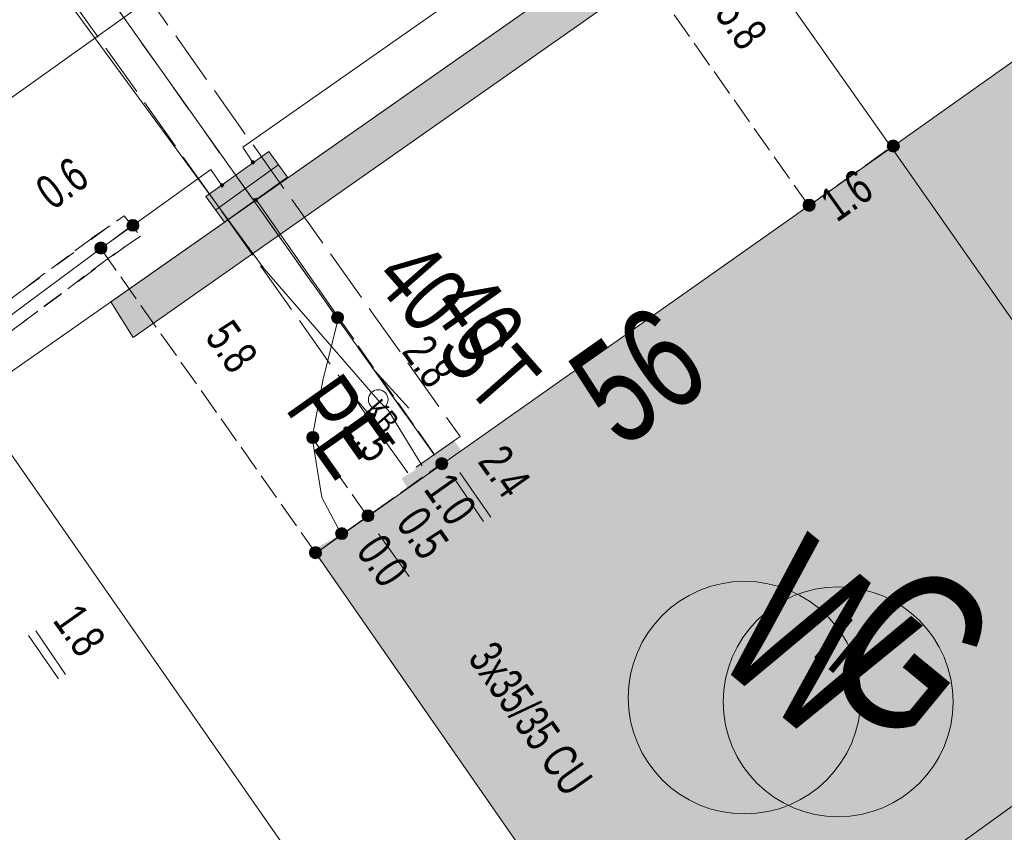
# Model space of a CAD drawing. Header units: metres. Extents: x -740 to 758, y -633 to 854.
# Tile 732 of 1056: x 320 to 336, y -112 to -99. Entities that reach past the tile are written whole.
import ezdxf

# ---------------------------------------------------------------- set-up
doc = ezdxf.new("R2010")
doc.units = ezdxf.units.M
doc.header["$MEASUREMENT"] = 0
for name, pattern in [('333_125', [0.4576, 0.3328, -0.1248]), ('333_333', [0.6656, 0.3328, -0.3328]), ('416_125', [0.5408, 0.416, -0.1248]), ('416_416', [0.832, 0.416, -0.416]), ('832_208', [1.04, 0.832, -0.208])]:
    doc.linetypes.add(name, pattern=pattern)
for name, color, linetype in [('Gas.LOVION', 7, 'Continuous'), ('Grundkarte.LOVION', 7, 'Continuous'), ('Grundkarte_Text.LOVION', 7, 'Continuous'), ('Strom.LOVION', 7, 'Continuous'), ('StromBemass.LOVION', 7, 'Continuous'), ('Wasser.LOVION', 7, 'Continuous')]:
    doc.layers.add(name, color=color, linetype=linetype)
doc.styles.add('ERSTELLTER_STIL_1', font='arial.ttf')

msp = doc.modelspace()

# ---------------------------------------------------------------- hatches: boundary and pattern name
at = {"layer": 'Gas.LOVION', "linetype": 'Continuous', "lineweight": 13}
msp.add_hatch(color=7, dxfattribs=at).paths.add_polyline_path([(327.071, -105.655), (326.43, -106.042), (326.624, -106.363), (327.265, -105.976)])
at = {"layer": 'Grundkarte.LOVION', "linetype": 'Continuous', "lineweight": 18}
for color, points in [(9, [(334.054, -100.893), (339.481, -108.638), (340.1, -109.524), (349.091, -103.236), (348.408, -102.298), (342.986, -94.611), (340.33, -96.467), (336.763, -98.973)]), (254, [(322.255, -103.85), (331.548, -97.326), (331.171, -96.801), (321.905, -103.293)]), (9, [(339.481, -108.638), (334.054, -100.893), (325.095, -107.207), (331.287, -116.119), (334.754, -113.8), (335.364, -113.385), (335.928, -114.01), (337.953, -112.659), (336.55, -110.698)])]:
    msp.add_hatch(color=color, dxfattribs=at).paths.add_polyline_path(points)
at = {"layer": 'Strom.LOVION', "linetype": 'Continuous', "lineweight": 13}
for points in [[(324.366, -100.954), (323.385, -101.656), (323.675, -102.056), (324.656, -101.354)], [(325.957, -106.65), (325.06, -107.152), (325.168, -107.348), (326.065, -106.847)]]:
    msp.add_hatch(color=7, dxfattribs=at).paths.add_polyline_path(points)
at = {"layer": 'Strom.LOVION', "linetype": 'Continuous', "lineweight": 18}
for points in [[(324.114, -101.097), (324.087, -101.129), (324.119, -101.155), (324.146, -101.123)], [(323.631, -101.454), (323.605, -101.486), (323.637, -101.513), (323.663, -101.481)], [(324.19, -101.725), (324.174, -101.711), (324.187, -101.695), (324.171, -101.682), (324.158, -101.698), (324.142, -101.685), (324.128, -101.701), (324.177, -101.741)]]:
    msp.add_hatch(color=5, dxfattribs=at).paths.add_polyline_path(points)
at = {"layer": 'StromBemass.LOVION', "linetype": 'Continuous', "lineweight": 13}
for points in [[(334.155, -100.929), (334.162, -100.92), (334.167, -100.909), (334.172, -100.898), (334.175, -100.887), (334.176, -100.875), (334.176, -100.863), (334.174, -100.852), (334.171, -100.84), (334.167, -100.829), (334.161, -100.819), (334.154, -100.809), (334.146, -100.8), (334.137, -100.793), (334.127, -100.787), (334.116, -100.782), (334.105, -100.778), (334.093, -100.776), (334.081, -100.775), (334.07, -100.776), (334.058, -100.778), (334.047, -100.782), (334.036, -100.787), (334.026, -100.793), (334.017, -100.801), (334.009, -100.81), (334.002, -100.819), (333.996, -100.83), (333.992, -100.841), (333.989, -100.852), (333.987, -100.864), (333.987, -100.876), (333.989, -100.888), (333.992, -100.899), (333.996, -100.91), (334.002, -100.92), (334.009, -100.93), (334.017, -100.939), (334.026, -100.946), (334.036, -100.952), (334.047, -100.957), (334.059, -100.961), (334.07, -100.963), (334.082, -100.964), (334.094, -100.963), (334.105, -100.961), (334.117, -100.957), (334.127, -100.952), (334.137, -100.946), (334.147, -100.938)], [(332.844, -101.854), (332.851, -101.844), (332.857, -101.834), (332.861, -101.823), (332.864, -101.812), (332.865, -101.8), (332.865, -101.788), (332.864, -101.777), (332.861, -101.765), (332.857, -101.754), (332.851, -101.744), (332.844, -101.734), (332.836, -101.726), (332.827, -101.718), (332.817, -101.712), (332.806, -101.707), (332.795, -101.703), (332.783, -101.701), (332.772, -101.701), (332.76, -101.701), (332.748, -101.704), (332.737, -101.707), (332.726, -101.712), (332.717, -101.719), (332.708, -101.726), (332.699, -101.735), (332.693, -101.744), (332.687, -101.755), (332.683, -101.766), (332.68, -101.777), (332.678, -101.789), (332.678, -101.801), (332.68, -101.812), (332.683, -101.824), (332.687, -101.835), (332.693, -101.845), (332.7, -101.854), (332.708, -101.863), (332.717, -101.87), (332.727, -101.877), (332.738, -101.882), (332.749, -101.885), (332.76, -101.887), (332.772, -101.888), (332.784, -101.887), (332.796, -101.885), (332.807, -101.881), (332.817, -101.876), (332.827, -101.87), (332.836, -101.863)], [(332.845, -101.85), (332.852, -101.841), (332.858, -101.83), (332.862, -101.819), (332.865, -101.808), (332.867, -101.796), (332.866, -101.784), (332.865, -101.773), (332.862, -101.761), (332.858, -101.75), (332.852, -101.74), (332.845, -101.73), (332.837, -101.722), (332.828, -101.714), (332.818, -101.708), (332.807, -101.703), (332.796, -101.7), (332.784, -101.697), (332.772, -101.697), (332.761, -101.697), (332.749, -101.7), (332.738, -101.703), (332.727, -101.708), (332.717, -101.715), (332.708, -101.722), (332.7, -101.731), (332.693, -101.741), (332.688, -101.751), (332.683, -101.762), (332.68, -101.773), (332.679, -101.785), (332.679, -101.797), (332.681, -101.808), (332.684, -101.82), (332.688, -101.831), (332.694, -101.841), (332.701, -101.851), (332.709, -101.859), (332.718, -101.867), (332.728, -101.873), (332.738, -101.878), (332.75, -101.882), (332.761, -101.884), (332.773, -101.884), (332.785, -101.884), (332.796, -101.881), (332.808, -101.878), (332.818, -101.873), (332.828, -101.866), (332.837, -101.859)], [(322.319, -102.164), (322.326, -102.154), (322.332, -102.144), (322.336, -102.133), (322.339, -102.122), (322.34, -102.111), (322.34, -102.099), (322.339, -102.087), (322.336, -102.076), (322.331, -102.065), (322.326, -102.055), (322.319, -102.046), (322.311, -102.037), (322.302, -102.03), (322.292, -102.023), (322.281, -102.019), (322.27, -102.015), (322.259, -102.013), (322.247, -102.012), (322.236, -102.013), (322.224, -102.015), (322.213, -102.019), (322.203, -102.024), (322.193, -102.03), (322.184, -102.038), (322.176, -102.046), (322.169, -102.055), (322.163, -102.066), (322.159, -102.077), (322.156, -102.088), (322.155, -102.099), (322.155, -102.111), (322.156, -102.123), (322.159, -102.134), (322.164, -102.145), (322.169, -102.155), (322.176, -102.164), (322.184, -102.173), (322.193, -102.18), (322.203, -102.186), (322.214, -102.191), (322.225, -102.195), (322.236, -102.197), (322.248, -102.198), (322.259, -102.197), (322.271, -102.195), (322.282, -102.191), (322.293, -102.186), (322.302, -102.18), (322.311, -102.172)], [(321.822, -102.518), (321.829, -102.509), (321.835, -102.498), (321.839, -102.488), (321.842, -102.476), (321.843, -102.464), (321.843, -102.453), (321.842, -102.441), (321.839, -102.43), (321.834, -102.419), (321.829, -102.408), (321.822, -102.399), (321.814, -102.39), (321.805, -102.383), (321.795, -102.377), (321.784, -102.372), (321.773, -102.368), (321.761, -102.366), (321.749, -102.365), (321.738, -102.366), (321.726, -102.368), (321.715, -102.372), (321.704, -102.377), (321.694, -102.383), (321.685, -102.391), (321.677, -102.399), (321.67, -102.409), (321.665, -102.419), (321.661, -102.43), (321.658, -102.442), (321.656, -102.453), (321.656, -102.465), (321.658, -102.477), (321.661, -102.488), (321.665, -102.499), (321.671, -102.509), (321.678, -102.519), (321.686, -102.527), (321.695, -102.535), (321.705, -102.541), (321.716, -102.546), (321.727, -102.55), (321.738, -102.552), (321.75, -102.553), (321.762, -102.552), (321.773, -102.55), (321.784, -102.546), (321.795, -102.541), (321.805, -102.534), (321.814, -102.527)], [(321.822, -102.515), (321.829, -102.505), (321.835, -102.495), (321.839, -102.484), (321.842, -102.473), (321.843, -102.461), (321.843, -102.449), (321.842, -102.438), (321.839, -102.426), (321.834, -102.416), (321.829, -102.405), (321.822, -102.396), (321.814, -102.387), (321.805, -102.38), (321.795, -102.374), (321.784, -102.369), (321.773, -102.365), (321.762, -102.363), (321.75, -102.362), (321.738, -102.363), (321.727, -102.365), (321.716, -102.369), (321.705, -102.374), (321.695, -102.38), (321.686, -102.388), (321.678, -102.396), (321.671, -102.406), (321.666, -102.416), (321.661, -102.427), (321.659, -102.438), (321.657, -102.45), (321.657, -102.462), (321.659, -102.473), (321.662, -102.485), (321.666, -102.496), (321.672, -102.506), (321.679, -102.515), (321.687, -102.524), (321.696, -102.531), (321.706, -102.537), (321.716, -102.542), (321.727, -102.546), (321.739, -102.548), (321.751, -102.549), (321.762, -102.548), (321.774, -102.546), (321.785, -102.542), (321.795, -102.537), (321.805, -102.531), (321.814, -102.523)], [(325.506, -103.599), (325.512, -103.589), (325.518, -103.579), (325.522, -103.568), (325.525, -103.557), (325.526, -103.545), (325.526, -103.534), (325.525, -103.522), (325.522, -103.511), (325.518, -103.5), (325.512, -103.49), (325.505, -103.48), (325.497, -103.472), (325.488, -103.464), (325.478, -103.458), (325.468, -103.453), (325.457, -103.45), (325.445, -103.448), (325.434, -103.447), (325.422, -103.448), (325.41, -103.45), (325.399, -103.454), (325.389, -103.459), (325.379, -103.465), (325.37, -103.472), (325.362, -103.481), (325.355, -103.49), (325.35, -103.501), (325.346, -103.511), (325.343, -103.523), (325.341, -103.534), (325.341, -103.546), (325.343, -103.557), (325.346, -103.569), (325.35, -103.58), (325.356, -103.59), (325.363, -103.599), (325.371, -103.608), (325.38, -103.615), (325.389, -103.621), (325.4, -103.626), (325.411, -103.63), (325.423, -103.632), (325.434, -103.633), (325.446, -103.632), (325.457, -103.63), (325.468, -103.626), (325.479, -103.621), (325.489, -103.615), (325.498, -103.607)], [(325.121, -105.466), (325.128, -105.456), (325.134, -105.446), (325.138, -105.435), (325.141, -105.423), (325.143, -105.412), (325.143, -105.4), (325.141, -105.388), (325.138, -105.377), (325.134, -105.366), (325.128, -105.355), (325.121, -105.346), (325.113, -105.337), (325.104, -105.33), (325.094, -105.324), (325.083, -105.319), (325.072, -105.315), (325.06, -105.313), (325.048, -105.312), (325.037, -105.313), (325.025, -105.315), (325.014, -105.319), (325.003, -105.324), (324.993, -105.33), (324.984, -105.338), (324.976, -105.346), (324.969, -105.356), (324.964, -105.366), (324.959, -105.377), (324.956, -105.389), (324.955, -105.4), (324.955, -105.412), (324.957, -105.424), (324.96, -105.435), (324.964, -105.446), (324.97, -105.457), (324.977, -105.466), (324.985, -105.475), (324.994, -105.482), (325.004, -105.488), (325.015, -105.493), (325.026, -105.497), (325.037, -105.499), (325.049, -105.5), (325.061, -105.499), (325.072, -105.497), (325.084, -105.493), (325.094, -105.488), (325.104, -105.482), (325.113, -105.474)], [(327.127, -105.874), (327.134, -105.864), (327.14, -105.854), (327.144, -105.843), (327.147, -105.832), (327.148, -105.82), (327.148, -105.808), (327.147, -105.796), (327.144, -105.785), (327.139, -105.774), (327.134, -105.764), (327.127, -105.754), (327.119, -105.746), (327.11, -105.738), (327.1, -105.732), (327.089, -105.727), (327.078, -105.723), (327.066, -105.721), (327.054, -105.72), (327.043, -105.721), (327.031, -105.723), (327.02, -105.727), (327.009, -105.732), (326.999, -105.739), (326.99, -105.746), (326.982, -105.755), (326.975, -105.764), (326.97, -105.775), (326.965, -105.786), (326.962, -105.797), (326.961, -105.809), (326.961, -105.82), (326.963, -105.832), (326.966, -105.844), (326.97, -105.854), (326.976, -105.865), (326.983, -105.874), (326.991, -105.883), (327, -105.89), (327.01, -105.897), (327.02, -105.902), (327.032, -105.905), (327.043, -105.907), (327.055, -105.908), (327.067, -105.907), (327.078, -105.905), (327.09, -105.901), (327.1, -105.896), (327.11, -105.89), (327.119, -105.882)], [(327.127, -105.874), (327.134, -105.864), (327.14, -105.854), (327.144, -105.843), (327.147, -105.832), (327.148, -105.82), (327.148, -105.808), (327.147, -105.796), (327.144, -105.785), (327.139, -105.774), (327.134, -105.764), (327.127, -105.754), (327.119, -105.746), (327.11, -105.738), (327.1, -105.732), (327.089, -105.727), (327.078, -105.723), (327.066, -105.721), (327.054, -105.72), (327.043, -105.721), (327.031, -105.723), (327.02, -105.727), (327.009, -105.732), (326.999, -105.739), (326.99, -105.746), (326.982, -105.755), (326.975, -105.764), (326.97, -105.775), (326.965, -105.786), (326.962, -105.797), (326.961, -105.809), (326.961, -105.82), (326.963, -105.832), (326.966, -105.844), (326.97, -105.854), (326.976, -105.865), (326.983, -105.874), (326.991, -105.883), (327, -105.89), (327.01, -105.897), (327.02, -105.902), (327.032, -105.905), (327.043, -105.907), (327.055, -105.908), (327.067, -105.907), (327.078, -105.905), (327.09, -105.901), (327.1, -105.896), (327.11, -105.89), (327.119, -105.882)], [(325.978, -106.684), (325.985, -106.675), (325.991, -106.664), (325.995, -106.653), (325.998, -106.642), (325.999, -106.63), (325.999, -106.619), (325.998, -106.607), (325.995, -106.596), (325.991, -106.585), (325.985, -106.574), (325.978, -106.565), (325.97, -106.556), (325.961, -106.549), (325.951, -106.543), (325.94, -106.538), (325.929, -106.534), (325.918, -106.532), (325.906, -106.531), (325.894, -106.532), (325.883, -106.534), (325.871, -106.538), (325.861, -106.543), (325.851, -106.549), (325.842, -106.557), (325.834, -106.565), (325.827, -106.575), (325.821, -106.585), (325.817, -106.596), (325.814, -106.608), (325.813, -106.619), (325.813, -106.631), (325.814, -106.643), (325.817, -106.654), (325.822, -106.665), (325.827, -106.675), (325.834, -106.685), (325.842, -106.693), (325.851, -106.701), (325.861, -106.707), (325.872, -106.712), (325.883, -106.715), (325.895, -106.718), (325.906, -106.718), (325.918, -106.718), (325.93, -106.715), (325.941, -106.712), (325.951, -106.707), (325.961, -106.7), (325.97, -106.693)], [(325.571, -106.963), (325.578, -106.953), (325.583, -106.943), (325.588, -106.932), (325.591, -106.921), (325.592, -106.909), (325.592, -106.897), (325.591, -106.885), (325.588, -106.874), (325.583, -106.863), (325.577, -106.852), (325.57, -106.843), (325.562, -106.834), (325.553, -106.827), (325.543, -106.821), (325.532, -106.816), (325.521, -106.812), (325.51, -106.81), (325.498, -106.809), (325.486, -106.81), (325.474, -106.812), (325.463, -106.816), (325.452, -106.821), (325.443, -106.827), (325.433, -106.835), (325.425, -106.843), (325.418, -106.853), (325.413, -106.863), (325.408, -106.874), (325.406, -106.886), (325.404, -106.898), (325.404, -106.909), (325.406, -106.921), (325.409, -106.933), (325.413, -106.944), (325.419, -106.954), (325.426, -106.963), (325.434, -106.972), (325.443, -106.98), (325.453, -106.986), (325.464, -106.991), (325.475, -106.994), (325.487, -106.997), (325.498, -106.997), (325.51, -106.997), (325.522, -106.994), (325.533, -106.991), (325.544, -106.986), (325.554, -106.979), (325.563, -106.972)], [(325.571, -106.963), (325.578, -106.953), (325.583, -106.943), (325.588, -106.932), (325.591, -106.921), (325.592, -106.909), (325.592, -106.897), (325.591, -106.885), (325.588, -106.874), (325.583, -106.863), (325.577, -106.852), (325.57, -106.843), (325.562, -106.834), (325.553, -106.827), (325.543, -106.821), (325.532, -106.816), (325.521, -106.812), (325.51, -106.81), (325.498, -106.809), (325.486, -106.81), (325.474, -106.812), (325.463, -106.816), (325.452, -106.821), (325.443, -106.827), (325.433, -106.835), (325.425, -106.843), (325.418, -106.853), (325.413, -106.863), (325.408, -106.874), (325.406, -106.886), (325.404, -106.898), (325.404, -106.909), (325.406, -106.921), (325.409, -106.933), (325.413, -106.944), (325.419, -106.954), (325.426, -106.963), (325.434, -106.972), (325.443, -106.98), (325.453, -106.986), (325.464, -106.991), (325.475, -106.994), (325.487, -106.997), (325.498, -106.997), (325.51, -106.997), (325.522, -106.994), (325.533, -106.991), (325.544, -106.986), (325.554, -106.979), (325.563, -106.972)], [(325.161, -107.256), (325.167, -107.246), (325.173, -107.236), (325.177, -107.225), (325.18, -107.214), (325.182, -107.202), (325.181, -107.191), (325.18, -107.179), (325.177, -107.168), (325.173, -107.157), (325.167, -107.147), (325.16, -107.138), (325.152, -107.129), (325.143, -107.122), (325.133, -107.116), (325.123, -107.111), (325.112, -107.107), (325.1, -107.105), (325.089, -107.104), (325.077, -107.105), (325.066, -107.107), (325.055, -107.111), (325.044, -107.116), (325.035, -107.122), (325.026, -107.13), (325.018, -107.138), (325.011, -107.148), (325.005, -107.158), (325.001, -107.169), (324.998, -107.18), (324.997, -107.191), (324.997, -107.203), (324.998, -107.215), (325.001, -107.226), (325.006, -107.237), (325.011, -107.247), (325.018, -107.256), (325.026, -107.265), (325.035, -107.272), (325.045, -107.278), (325.055, -107.283), (325.066, -107.287), (325.078, -107.289), (325.089, -107.289), (325.101, -107.289), (325.112, -107.286), (325.124, -107.283), (325.134, -107.278), (325.144, -107.272), (325.153, -107.264)], [(325.164, -107.259), (325.171, -107.25), (325.176, -107.239), (325.18, -107.228), (325.183, -107.217), (325.185, -107.205), (325.185, -107.194), (325.183, -107.182), (325.18, -107.171), (325.176, -107.16), (325.17, -107.15), (325.163, -107.14), (325.155, -107.132), (325.146, -107.124), (325.136, -107.118), (325.126, -107.113), (325.115, -107.11), (325.103, -107.107), (325.091, -107.107), (325.08, -107.107), (325.068, -107.11), (325.057, -107.113), (325.047, -107.118), (325.037, -107.125), (325.028, -107.132), (325.02, -107.141), (325.013, -107.15), (325.007, -107.161), (325.003, -107.171), (325, -107.183), (324.999, -107.194), (324.999, -107.206), (325, -107.218), (325.003, -107.229), (325.007, -107.24), (325.013, -107.25), (325.02, -107.26), (325.028, -107.268), (325.037, -107.275), (325.047, -107.282), (325.058, -107.287), (325.069, -107.29), (325.08, -107.292), (325.092, -107.293), (325.104, -107.292), (325.115, -107.29), (325.126, -107.286), (325.137, -107.281), (325.147, -107.275), (325.156, -107.268)]]:
    msp.add_hatch(color=7, dxfattribs=at).paths.add_polyline_path(points)
at = {"layer": 'Wasser.LOVION', "linetype": 'Continuous', "lineweight": 13}
msp.add_hatch(color=7, dxfattribs=at).paths.add_polyline_path([(327.243, -105.446), (326.636, -105.889), (326.843, -106.194), (327.466, -105.764)])

# ---------------------------------------------------------------- linework, layer by layer
at = {"layer": 'Gas.LOVION', "color": 5, "linetype": 'Continuous', "lineweight": 18}
msp.add_lwpolyline([(320.588, -97.688), (320.626, -97.773), (324.293, -102.779), (326.059, -104.823), (326.223, -104.984), (326.751, -105.849)], dxfattribs=at)
at = {"layer": 'Gas.LOVION', "color": 251, "linetype": 'Continuous', "lineweight": 13}
for points in [[(326.545, -104.952), (325.965, -104.315)], [(326.15, -105.301), (325.584, -104.647)]]:
    msp.add_lwpolyline(points, dxfattribs=at)
msp.add_circle((326.066, -104.816), 0.153, dxfattribs=at)
at = {"layer": 'Gas.LOVION', "color": 5, "linetype": 'Continuous', "lineweight": 18}
msp.add_circle((333.224, -109.522), 1.789, dxfattribs=at)
at = {"layer": 'Grundkarte.LOVION', "color": 8, "linetype": 'Continuous', "lineweight": 18}
for points in [[(368.863, -65.747), (367.151, -66.978), (363.885, -69.248), (360.625, -71.577), (357.333, -73.879), (354.068, -76.149), (350.919, -78.407), (347.765, -80.607), (341.521, -85.06), (338.366, -87.26), (335.244, -89.486), (332.096, -91.745), (319.607, -100.651), (316.458, -102.909), (314.163, -104.523), (311.836, -106.11), (300.359, -114.177)], [(371.82, -68.177), (363.084, -74.351), (340.13, -90.487), (331.171, -96.801), (319.747, -104.804), (307.942, -113.141), (295.468, -121.897), (283.414, -130.405), (271.301, -138.919), (262.729, -144.959), (254.099, -151.005), (251.473, -152.562), (241.203, -158.768), (218.395, -171.254), (204.114, -179.064), (190.895, -186.238), (189.096, -187.182)], [(371.539, -86.47), (371.329, -86.136), (365.934, -78.417), (363.084, -74.351), (371.82, -68.177), (363.084, -74.351), (340.13, -90.487), (331.171, -96.801), (319.747, -104.804), (307.942, -113.141), (295.468, -121.897), (283.414, -130.405), (271.301, -138.919), (262.729, -144.959), (254.099, -151.005), (251.473, -152.562), (241.203, -158.768), (218.395, -171.254), (204.114, -179.064), (190.895, -186.238), (189.096, -187.182)], [(335.247, -130.628), (325.18, -137.701), (315.155, -123.43), (309.792, -115.738), (307.942, -113.141), (319.747, -104.804), (336.594, -128.989), (319.747, -104.804), (331.171, -96.801), (334.054, -100.893), (339.481, -108.638), (340.1, -109.524), (345.865, -117.708), (340.1, -109.524), (339.481, -108.638), (334.054, -100.893), (331.171, -96.801), (340.13, -90.487), (342.986, -94.611), (348.408, -102.298), (349.091, -103.236), (353.076, -108.935)]]:
    msp.add_lwpolyline(points, dxfattribs=at)
at = {"layer": 'Grundkarte.LOVION', "color": 253, "linetype": 'Continuous', "lineweight": 18}
msp.add_lwpolyline([(254.099, -151.005), (262.729, -144.959), (271.301, -138.919), (283.414, -130.405), (295.468, -121.897), (307.942, -113.141), (319.747, -104.804), (336.594, -128.989), (319.747, -104.804), (331.171, -96.801), (340.13, -90.487), (363.084, -74.351), (371.82, -68.177)], dxfattribs=at)
at = {"layer": 'Grundkarte.LOVION', "color": 8, "linetype": 'Continuous', "lineweight": 18}
for points in [[(334.054, -100.893), (336.763, -98.973), (340.33, -96.467), (342.986, -94.611), (348.408, -102.298), (349.091, -103.236), (340.1, -109.524), (339.481, -108.638)], [(339.481, -108.638), (336.55, -110.698), (337.953, -112.659), (335.928, -114.01), (335.364, -113.385), (334.754, -113.8), (331.287, -116.119), (325.095, -107.207), (334.054, -100.893)]]:
    msp.add_lwpolyline(points, close=True, dxfattribs=at)
at = {"layer": 'Grundkarte.LOVION', "color": 7, "linetype": 'Continuous', "lineweight": 13}
msp.add_lwpolyline([(322.255, -103.85), (321.905, -103.293), (331.171, -96.801), (331.548, -97.326)], close=True, dxfattribs=at)
at = {"layer": 'Grundkarte.LOVION', "color": 251, "linetype": 'Continuous', "lineweight": 13}
msp.add_lwpolyline([(333.899, -112.612), (336.55, -110.698), (337.953, -112.659), (335.928, -114.01), (335.364, -113.385), (334.754, -113.8)], close=True, dxfattribs=at)
at = {"layer": 'Strom.LOVION', "color": 150, "linetype": 'Continuous', "lineweight": 18}
for points in [[(371.271, -67.699), (369.347, -69.187), (354.484, -79.803), (353.481, -80.27), (351.438, -81.903), (347.626, -84.478), (339.692, -89.938), (337.02, -91.781), (333.45, -94.258), (329.423, -97.06), (323.96, -100.89), (324.116, -101.126)], [(245.918, -137.012), (245.823, -137.553), (248.93, -140.161), (254.446, -149.272), (255.82, -148.354), (262.103, -144.149), (263.455, -143.322), (268.431, -139.954), (271.664, -137.953), (274.259, -136.074), (283.073, -129.641), (291.129, -124.065), (298.416, -119.096), (300.959, -117.148), (307.35, -112.681), (315.374, -107.079), (315.623, -106.907), (317.767, -105.412), (318.167, -105.121), (321.75, -102.466), (323.462, -101.234), (323.634, -101.483)]]:
    msp.add_lwpolyline(points, dxfattribs=at)
at = {"layer": 'Strom.LOVION', "color": 7, "linetype": 'Continuous', "lineweight": 13}
for points in [[(324.366, -100.954), (324.656, -101.354), (323.675, -102.056), (323.385, -101.656)], [(324.146, -101.123), (324.133, -101.139), (324.119, -101.155), (324.087, -101.129), (324.1, -101.113), (324.114, -101.097)], [(323.663, -101.481), (323.65, -101.497), (323.637, -101.513), (323.605, -101.486), (323.618, -101.47), (323.631, -101.454)], [(324.19, -101.725), (324.177, -101.741), (324.128, -101.701), (324.142, -101.685), (324.158, -101.698), (324.171, -101.682), (324.187, -101.695), (324.174, -101.711)]]:
    msp.add_lwpolyline(points, close=True, dxfattribs=at)
msp.add_lwpolyline([(324.519, -101.16), (323.538, -101.862)], dxfattribs=at)
at = {"layer": 'Strom.LOVION', "color": 5, "linetype": 'Continuous', "lineweight": 18}
msp.add_lwpolyline([(324.174, -101.711), (325.446, -103.538), (325.202, -104.522), (325.038, -105.41), (325.188, -106.341), (325.495, -106.917)], dxfattribs=at)
at = {"layer": 'Strom.LOVION', "color": 7, "linetype": '333_125', "lineweight": 13}
msp.add_lwpolyline([(322.114, -101.957), (322.367, -102.272), (321.868, -102.617), (318.302, -105.285), (318.092, -105.409), (317.882, -105.075), (318.049, -104.97), (321.616, -102.301)], close=True, dxfattribs=at)
at = {"layer": 'Strom.LOVION', "color": 9, "linetype": '333_333', "lineweight": 18}
msp.add_lwpolyline([(321.865, -102.129), (317.951, -105.024), (318.19, -105.355), (322.117, -102.444)], dxfattribs=at)
at = {"layer": 'StromBemass.LOVION', "color": 7, "linetype": '416_125', "lineweight": 13}
for points in [[(329.423, -97.06), (332.769, -101.802)], [(332.769, -101.802), (334.08, -100.861)], [(322.232, -102.108), (321.75, -102.466), (325.095, -107.207)], [(325.446, -103.538), (327.043, -105.82)], [(325.038, -105.41), (325.896, -106.627)], [(325.095, -107.207), (327.043, -105.82)]]:
    msp.add_lwpolyline(points, dxfattribs=at)
at = {"layer": 'StromBemass.LOVION', "color": 7, "linetype": 'Continuous', "lineweight": 13}
for points in [[(327.337, -105.954), (327.819, -106.646)], [(327.242, -106.037), (327.707, -106.716)], [(326.071, -106.905), (326.549, -107.568)], [(320.736, -108.417), (321.201, -109.095)], [(320.624, -108.487), (321.09, -109.165)]]:
    msp.add_lwpolyline(points, dxfattribs=at)
for centre, radius in [((334.082, -100.87), 0.0944), ((332.772, -101.794), 0.0938), ((332.773, -101.791), 0.0939), ((322.248, -102.105), 0.0928), ((321.75, -102.459), 0.0937), ((321.75, -102.456), 0.0933), ((325.434, -103.54), 0.0928), ((325.049, -105.406), 0.0939), ((327.055, -105.814), 0.0939), ((327.055, -105.814), 0.0939), ((325.906, -106.625), 0.0935), ((325.498, -106.903), 0.0941), ((325.498, -106.903), 0.0941), ((325.089, -107.197), 0.0925), ((325.092, -107.2), 0.0932)]:
    msp.add_circle(centre, radius, dxfattribs=at)
at = {"layer": 'Wasser.LOVION', "color": 150, "linetype": 'Continuous', "lineweight": 18}
msp.add_lwpolyline([(318.46, -93.758), (318.527, -93.84), (318.543, -93.853), (326.941, -105.682)], dxfattribs=at)
at = {"layer": 'Wasser.LOVION', "color": 7, "linetype": '832_208', "lineweight": 13}
msp.add_lwpolyline([(327.341, -105.392), (326.525, -105.959), (319.087, -95.485), (319.904, -94.917)], close=True, dxfattribs=at)
at = {"layer": 'Wasser.LOVION', "color": 252, "linetype": '416_416', "lineweight": 18}
msp.add_lwpolyline([(319.503, -95.208), (326.941, -105.682)], dxfattribs=at)
at = {"layer": 'Wasser.LOVION', "color": 94, "linetype": 'Continuous', "lineweight": 18}
msp.add_circle((331.767, -109.456), 1.81, dxfattribs=at)

# ---------------------------------------------------------------- texts
at = {"layer": 'Gas.LOVION', "color": 5, "linetype": 'Continuous', "lineweight": 18, "attachment_point": 7, "style": 'ERSTELLTER_STIL_1'}
for s, insert, char_height, rotation in [('{\\A1;\\W0.71558x;40 ST}', (325.948, -102.969), 1.06708, 311.2455), ('{\\A1;\\W0.71565x;KB}', (325.835, -105.013), 0.35567, 311.2463), ('{\\A1;\\W0.71562x;G}', (332.803, -109.104), 2.48982, 320.5851)]:
    msp.add_mtext(s, dxfattribs=dict(at, insert=insert, char_height=char_height, rotation=rotation))
at = {"layer": 'Grundkarte_Text.LOVION', "color": 8, "linetype": 'Continuous', "lineweight": 18, "insert": (329.855, -105.622), "char_height": 1.60082, "attachment_point": 7, "rotation": 35.2123, "style": 'ERSTELLTER_STIL_1'}
msp.add_mtext('{\\A1;\\W0.71559x;56}', dxfattribs=at)
at = {"layer": 'Grundkarte_Text.LOVION', "color": 7, "linetype": 'Continuous', "lineweight": 13, "insert": (332.776, -108.768), "char_height": 0.83074, "attachment_point": 7, "rotation": 320.5848, "style": 'ERSTELLTER_STIL_1'}
msp.add_mtext('{\\A1;\\W0.89449x;II}', dxfattribs=at)
at = {"layer": 'Strom.LOVION', "color": 5, "linetype": 'Continuous', "lineweight": 18, "insert": (327.443, -108.848), "char_height": 0.53357, "attachment_point": 7, "rotation": 305.2428, "style": 'ERSTELLTER_STIL_1'}
msp.add_mtext('{\\A1;\\W0.67978x;3x35/35 CU }', dxfattribs=at)
at = {"layer": 'StromBemass.LOVION', "color": 7, "linetype": 'Continuous', "lineweight": 13, "attachment_point": 7, "style": 'ERSTELLTER_STIL_1'}
for s, insert, char_height, rotation in [('{\\A1;\\W0.71559x;5.8}', (331.282, -98.814), 0.53353, 305.246), ('{\\A1;\\W0.71559x;0.6}', (321.007, -101.887), 0.53354, 36.2426), ('{\\A1;\\W0.71563x;1.6}', (333.209, -102.072), 0.53352, 35.2398), ('{\\A1;\\W0.71559x;5.8}', (323.35, -103.845), 0.53353, 305.246), ('{\\A1;\\W0.71559x;2.8}', (326.416, -104.075), 0.53353, 305.246), ('{\\A1;\\W0.71556x;1.5}', (325.49, -105.232), 0.53354, 305.2483), ('{\\A1;\\W0.71557x;2.4}', (327.604, -105.783), 0.53357, 305.2428), ('{\\A1;\\W0.71556x;1.0}', (326.755, -106.219), 0.53357, 305.2428), ('{\\A1;\\W0.71559x;0.5}', (326.323, -106.746), 0.53353, 305.246), ('{\\A1;\\W0.71559x;0.0}', (325.702, -107.178), 0.53353, 305.246), ('{\\A1;\\W0.71559x;1.8}', (320.983, -108.26), 0.53353, 305.246)]:
    msp.add_mtext(s, dxfattribs=dict(at, insert=insert, char_height=char_height, rotation=rotation))
at = {"layer": 'Wasser.LOVION', "color": 150, "linetype": 'Continuous', "lineweight": 18, "char_height": 1.0671, "attachment_point": 7, "rotation": 305.2444, "style": 'ERSTELLTER_STIL_1'}
for s, insert in [('{\\A1;\\W0.71561x;40}', (326.838, -103.38)), ('{\\A1;\\W0.71557x;PE}', (324.603, -104.957))]:
    msp.add_mtext(s, dxfattribs=dict(at, insert=insert))
at = {"layer": 'Wasser.LOVION', "color": 94, "linetype": 'Continuous', "lineweight": 18, "insert": (331.156, -108.774), "char_height": 2.48985, "attachment_point": 7, "rotation": 320.5841, "style": 'ERSTELLTER_STIL_1'}
msp.add_mtext('{\\A1;\\W0.71561x;W}', dxfattribs=at)

doc.saveas('drawing.dxf')
